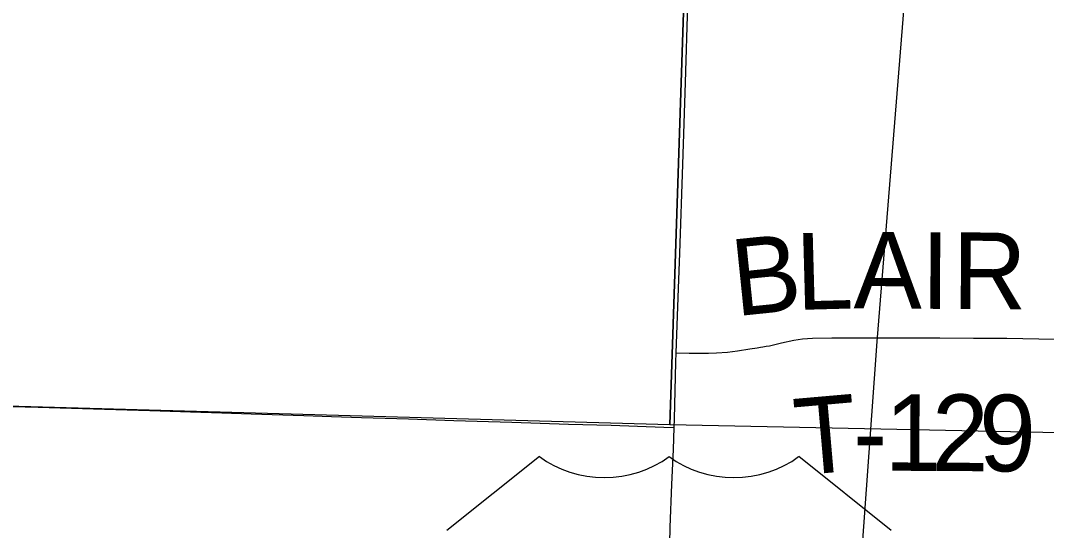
# Model space of a CAD drawing. Extents: x 2.4 to 73.1, y 4.5 to 25.6.
# Drawn here: x 30.7828 to 31.1633, y 22.105 to 22.2941 of the extents above; entities that cross this region are included whole.
import ezdxf

# ---------------------------------------------------------------- set-up
doc = ezdxf.new("R2010")
doc.units = 0
for name, color, linetype in [('GM_X_County_Road', 7, 'Continuous'), ('GM_X_Rail_Line', 7, 'Continuous'), ('GM_X_Section', 7, 'Continuous'), ('GM_X_Township_Road', 7, 'Continuous'), ('GM_X_Township_Road_Text', 7, 'Continuous'), ('GM_X_US_Route', 7, 'Continuous'), ('GM_X_US_Shield', 7, 'Continuous')]:
    doc.layers.add(name, color=color, linetype=linetype)

msp = doc.modelspace()

# ---------------------------------------------------------------- linework, layer by layer
at = {"layer": 'GM_X_County_Road'}
msp.add_lwpolyline([(30.77457, 22.15103), (30.78937, 22.15064), (30.81392, 22.14998), (30.8307, 22.14948), (30.84965, 22.14881), (30.85741, 22.14855), (30.86829, 22.14817), (30.88785, 22.14753), (30.8981, 22.14719), (30.90928, 22.14687), (30.92668, 22.14638), (30.94345, 22.14576), (30.96501, 22.14514), (30.986, 22.14442), (31.00185, 22.14396), (31.02143, 22.14323), (31.02525, 22.14309)], dxfattribs=at)
at = {"layer": 'GM_X_Rail_Line'}
msp.add_lwpolyline([(30.91427, 21.643), (30.96879, 21.74251), (31.01224, 21.82335), (31.04395, 21.87508), (31.06698, 21.92028), (31.07828, 21.95549), (31.0848, 21.98635), (31.08958, 22.02416), (31.10044, 22.17499), (31.12825, 22.51836), (31.15082, 22.77929)], dxfattribs=at)
at = {"layer": 'GM_X_Section'}
for points in [[(30.54366, 22.66127), (30.5437, 22.66298), (31.04027, 22.64802), (31.02363, 22.1441), (30.53178, 22.158)], [(31.53976, 22.6366), (31.52296, 22.13382), (31.02363, 22.1441), (31.04027, 22.64802), (31.28899, 22.63456)]]:
    msp.add_lwpolyline(points, close=True, dxfattribs=at)
at = {"layer": 'GM_X_Township_Road'}
msp.add_lwpolyline([(31.02599, 22.17079), (31.03076, 22.17075), (31.03789, 22.17069), (31.04096, 22.17079), (31.04496, 22.17112), (31.04864, 22.1716), (31.05323, 22.17229), (31.05597, 22.17269), (31.05718, 22.17293), (31.0581, 22.17308), (31.05871, 22.17315), (31.05931, 22.17331), (31.06053, 22.17347), (31.06507, 22.17449), (31.06965, 22.17548), (31.07275, 22.17597), (31.0765, 22.17624), (31.08366, 22.17638), (31.09393, 22.17641), (31.10479, 22.17643), (31.10634, 22.17642), (31.12375, 22.17642), (31.13618, 22.17625), (31.14861, 22.17625), (31.16043, 22.17607), (31.17379, 22.17592)], dxfattribs=at)
at = {"layer": 'GM_X_US_Route'}
msp.add_lwpolyline([(31.02344, 22.09403), (31.02378, 22.10615), (31.02431, 22.12199), (31.02496, 22.13503), (31.02525, 22.14309), (31.02536, 22.14622), (31.02587, 22.16736), (31.02599, 22.17079), (31.02679, 22.1947), (31.02733, 22.20774), (31.02838, 22.24068), (31.02943, 22.27113), (31.03025, 22.30003)], dxfattribs=at)
at = {"layer": 'GM_X_US_Shield'}
for p, q in [((30.97526, 22.13242), (30.94092, 22.10496)), ((31.10572, 22.10496), (31.07139, 22.13242))]:
    msp.add_line(p, q, dxfattribs=at)
for centre in [(30.99929, 22.15204), (31.04735, 22.15204)]:
    msp.add_ellipse(centre, major_axis=(-0.03433, 0), ratio=0.8, start_param=0.795399, end_param=2.346194, dxfattribs=at)

# ---------------------------------------------------------------- texts
at = {"layer": 'GM_X_Township_Road_Text'}
for s, rotation, p in [('B', 5.8452, (31.04805, 22.18438)), ('L', 1.5473, (31.0707, 22.18672)), ('A', 359.7122, (31.0917, 22.1873)), ('I', 359.6565, (31.1167, 22.18717)), ('R', 359.658, (31.12836, 22.1871)), ('T', 4.9861, (31.07104, 22.12534)), ('1', 359.7242, (31.10319, 22.12712)), ('2', 359.693, (31.12068, 22.12703)), ('9', 359.6986, (31.13818, 22.12694)), ('-', 359.7814, (31.09153, 22.12716))]:
    msp.add_text(s, height=0.02841, rotation=rotation, dxfattribs=at).set_placement(p)

doc.saveas('drawing.dxf')
